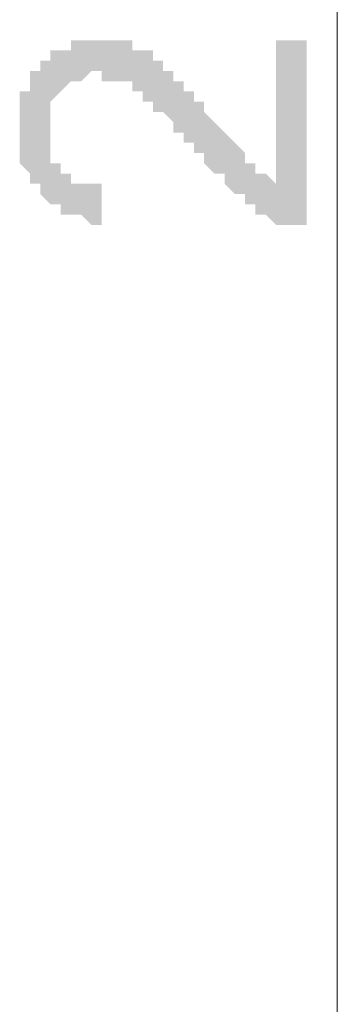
# Model space of a CAD drawing. Header units: metres. Extents: x 5.7 to 89.8, y 4 to 63.5.
# Tile 365 of 475: x 58.715 to 59.014, y 49.906 to 50.83. Entities that reach past the tile are written whole.
import ezdxf

# ---------------------------------------------------------------- set-up
doc = ezdxf.new("R2010")
doc.units = ezdxf.units.M
doc.header["$MEASUREMENT"] = 0
doc.layers.add('PDF17_dim', color=7, linetype='Continuous')

msp = doc.modelspace()

# ---------------------------------------------------------------- hatches: boundary and pattern name
at = {"layer": 'PDF17_dim', "transparency": 33554559}
msp.add_hatch(color=256, dxfattribs=at).paths.add_polyline_path([(58.95579, 50.811), (58.98468, 50.811), (58.98468, 50.63764), (58.98468, 50.63764), (58.97505, 50.63764), (58.97505, 50.63764), (58.96542, 50.63764), (58.96542, 50.63764), (58.96542, 50.63764), (58.96542, 50.63764), (58.95579, 50.63764), (58.95579, 50.63764), (58.95579, 50.63764), (58.94615, 50.64727), (58.94615, 50.64727), (58.94615, 50.64727), (58.93652, 50.64727), (58.93652, 50.64727), (58.93652, 50.6569), (58.92689, 50.6569), (58.92689, 50.6569), (58.92689, 50.6569), (58.92689, 50.66653), (58.91726, 50.66653), (58.91726, 50.66653), (58.91726, 50.66653), (58.91726, 50.66653), (58.90763, 50.67616), (58.90763, 50.67616), (58.90763, 50.67616), (58.90763, 50.6858), (58.898, 50.6858), (58.898, 50.6858), (58.898, 50.6858), (58.88837, 50.69543), (58.88837, 50.69543), (58.88837, 50.70506), (58.88837, 50.70506), (58.87874, 50.70506), (58.87874, 50.71469), (58.87874, 50.71469), (58.8691, 50.71469), (58.8691, 50.72432), (58.8691, 50.72432), (58.85947, 50.72432), (58.85947, 50.73395), (58.85947, 50.73395), (58.85947, 50.73395), (58.84984, 50.74358), (58.84984, 50.74358), (58.84984, 50.74358), (58.84021, 50.74358), (58.84021, 50.75321), (58.84021, 50.75321), (58.84021, 50.75321), (58.84021, 50.75321), (58.83058, 50.75321), (58.83058, 50.76284), (58.83058, 50.76284), (58.83058, 50.76284), (58.82095, 50.76284), (58.82095, 50.76284), (58.82095, 50.77248), (58.81132, 50.77248), (58.81132, 50.77248), (58.81132, 50.77248), (58.80169, 50.77248), (58.80169, 50.77248), (58.79206, 50.77248), (58.79206, 50.78211), (58.79206, 50.78211), (58.79206, 50.78211), (58.78242, 50.78211), (58.78242, 50.78211), (58.77279, 50.77248), (58.77279, 50.77248), (58.77279, 50.77248), (58.76316, 50.77248), (58.76316, 50.77248), (58.76316, 50.77248), (58.75353, 50.76284), (58.75353, 50.76284), (58.75353, 50.76284), (58.75353, 50.76284), (58.75353, 50.76284), (58.7439, 50.75321), (58.7439, 50.75321), (58.7439, 50.75321), (58.7439, 50.74358), (58.7439, 50.74358), (58.7439, 50.73395), (58.7439, 50.73395), (58.7439, 50.73395), (58.7439, 50.72432), (58.7439, 50.72432), (58.7439, 50.71469), (58.7439, 50.71469), (58.7439, 50.71469), (58.7439, 50.70506), (58.7439, 50.70506), (58.7439, 50.70506), (58.7439, 50.69543), (58.75353, 50.69543), (58.75353, 50.69543), (58.75353, 50.6858), (58.75353, 50.6858), (58.75353, 50.6858), (58.76316, 50.6858), (58.76316, 50.6858), (58.76316, 50.67616), (58.77279, 50.67616), (58.77279, 50.67616), (58.77279, 50.67616), (58.78242, 50.67616), (58.78242, 50.67616), (58.79206, 50.67616), (58.79206, 50.67616), (58.79206, 50.67616), (58.79206, 50.63764), (58.79206, 50.63764), (58.78242, 50.63764), (58.78242, 50.63764), (58.77279, 50.64727), (58.77279, 50.64727), (58.77279, 50.64727), (58.76316, 50.64727), (58.76316, 50.64727), (58.75353, 50.64727), (58.75353, 50.64727), (58.75353, 50.6569), (58.7439, 50.6569), (58.7439, 50.6569), (58.7439, 50.6569), (58.7439, 50.6569), (58.73427, 50.66653), (58.73427, 50.66653), (58.73427, 50.66653), (58.73427, 50.66653), (58.73427, 50.67616), (58.72464, 50.67616), (58.72464, 50.67616), (58.72464, 50.67616), (58.72464, 50.6858), (58.72464, 50.6858), (58.72464, 50.6858), (58.71501, 50.69543), (58.71501, 50.69543), (58.71501, 50.70506), (58.71501, 50.70506), (58.71501, 50.70506), (58.71501, 50.71469), (58.71501, 50.71469), (58.71501, 50.72432), (58.71501, 50.72432), (58.71501, 50.72432), (58.71501, 50.73395), (58.71501, 50.73395), (58.71501, 50.74358), (58.71501, 50.74358), (58.71501, 50.74358), (58.71501, 50.75321), (58.71501, 50.75321), (58.71501, 50.76284), (58.71501, 50.76284), (58.72464, 50.76284), (58.72464, 50.77248), (58.72464, 50.77248), (58.72464, 50.77248), (58.72464, 50.78211), (58.72464, 50.78211), (58.73427, 50.78211), (58.73427, 50.78211), (58.73427, 50.79174), (58.73427, 50.79174), (58.73427, 50.79174), (58.7439, 50.79174), (58.7439, 50.80137), (58.7439, 50.80137), (58.75353, 50.80137), (58.75353, 50.80137), (58.75353, 50.80137), (58.76316, 50.80137), (58.76316, 50.811), (58.76316, 50.811), (58.77279, 50.811), (58.77279, 50.811), (58.77279, 50.811), (58.78242, 50.811), (58.78242, 50.811), (58.79206, 50.811), (58.79206, 50.811), (58.79206, 50.811), (58.79206, 50.811), (58.80169, 50.811), (58.80169, 50.811), (58.81132, 50.811), (58.81132, 50.811), (58.81132, 50.811), (58.82095, 50.811), (58.82095, 50.80137), (58.82095, 50.80137), (58.83058, 50.80137), (58.83058, 50.80137), (58.83058, 50.80137), (58.84021, 50.80137), (58.84021, 50.79174), (58.84021, 50.79174), (58.84984, 50.79174), (58.84984, 50.79174), (58.84984, 50.78211), (58.84984, 50.78211), (58.85947, 50.78211), (58.85947, 50.78211), (58.85947, 50.78211), (58.85947, 50.77248), (58.85947, 50.77248), (58.8691, 50.77248), (58.8691, 50.77248), (58.8691, 50.76284), (58.8691, 50.76284), (58.87874, 50.76284), (58.87874, 50.75321), (58.87874, 50.75321), (58.88837, 50.75321), (58.88837, 50.75321), (58.88837, 50.74358), (58.88837, 50.74358), (58.898, 50.73395), (58.898, 50.73395), (58.898, 50.73395), (58.90763, 50.72432), (58.90763, 50.72432), (58.90763, 50.72432), (58.91726, 50.71469), (58.91726, 50.71469), (58.91726, 50.71469), (58.92689, 50.70506), (58.92689, 50.70506), (58.92689, 50.70506), (58.92689, 50.69543), (58.92689, 50.69543), (58.93652, 50.69543), (58.93652, 50.69543), (58.93652, 50.69543), (58.93652, 50.69543), (58.93652, 50.6858), (58.94615, 50.6858), (58.94615, 50.6858), (58.94615, 50.6858), (58.95579, 50.67616), (58.95579, 50.67616)])

# ---------------------------------------------------------------- linework, layer by layer
at = {"layer": 'PDF17_dim', "lineweight": 20}
msp.add_lwpolyline([(59.01357, 49.88641), (59.01357, 49.92493), (59.01357, 51.94748), (59.01357, 51.97638)], dxfattribs=at)

doc.saveas('drawing.dxf')
